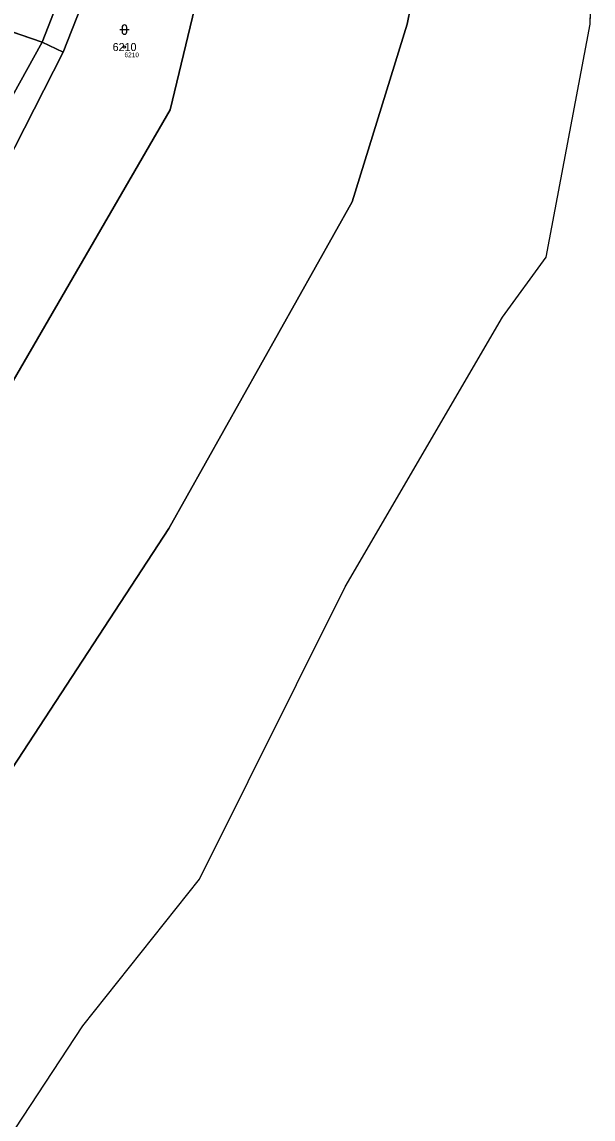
# Model space of a CAD drawing. Extents: x -754150 to -749824, y -1058608 to -1053956.
# Drawn here: x -750937.4 to -750816.1, y -1058150 to -1057917 of the extents above; entities that cross this region are included whole.
import ezdxf

# ---------------------------------------------------------------- set-up
doc = ezdxf.new("R2010")
doc.units = 0
for name, color, linetype in [('Vrstva 1', 7, 'Continuous'), ('Vrstva 2', 7, 'Continuous'), ('Vrstva 3', 7, 'Continuous'), ('Vrstva 50', 7, 'Continuous'), ('Vrstva 51', 7, 'Continuous'), ('Vrstva 53', 7, 'Continuous')]:
    doc.layers.add(name, color=color, linetype=linetype)

msp = doc.modelspace()

# ---------------------------------------------------------------- linework, layer by layer
at = {"layer": 'Vrstva 1'}
for p, q in [((-750933.08, -1057921.29), (-750922.03, -1057892.96)), ((-750816.73, -1057917.46), (-750816.13, -1057896.56)), ((-750945.7, -1057916.98), (-750933.08, -1057921.29)), ((-750826.12, -1057966.91), (-750816.73, -1057917.46)), ((-750940.86, -1057935.37), (-750933.08, -1057921.29)), ((-750928.66, -1057923.38), (-750933.08, -1057921.29)), ((-750835.38, -1057979.7), (-750826.12, -1057966.91))]:
    msp.add_line(p, q, dxfattribs=at)
for points in [[(-751586.13, -1058567.18), (-751573.66, -1058566.81), (-751549.29, -1058564.13), (-751508.86, -1058555.16), (-751478.47, -1058545.92), (-751399.48, -1058517.52), (-751365.47, -1058501.18), (-751318.61, -1058474.93), (-751299.33, -1058462.61), (-751231.72, -1058405.55), (-751161.93, -1058341.93), (-751119.52, -1058299.27), (-750939.41, -1058075.37), (-750906.19, -1058024.56), (-750867.3, -1057955.18), (-750855.59, -1057917.44), (-750850.9, -1057894.47), (-750848.79, -1057846.19), (-750843.4, -1057709.3), (-750844.11, -1057689.15), (-750857.69, -1057602.42), (-750860.04, -1057571.72), (-750862.9, -1057515.6)], [(-751022.8, -1058092.63), (-751018, -1058093.1), (-750954.84, -1058019.97), (-750905.91, -1057935.63), (-750892.25, -1057878.87), (-750884.82, -1057812.97), (-750895.14, -1057705.24)], [(-750896.77, -1057770.61), (-750899.72, -1057811.49), (-750905.57, -1057847.47), (-750909.08, -1057866.79), (-750917.19, -1057894.27), (-750928.66, -1057923.38)], [(-750928.66, -1057923.38), (-750947.21, -1057959.75), (-750955.72, -1057976.59), (-750965.16, -1057991.59)], [(-751388.36, -1058556.16), (-751348.59, -1058537.6), (-751319.82, -1058520.51), (-751255.53, -1058479.58), (-751190.1, -1058420.05), (-751158.23, -1058397.42), (-751084.3, -1058324.9), (-751031.44, -1058261.53), (-750984.32, -1058203.21), (-750950.03, -1058168.94), (-750924.43, -1058130.18), (-750899.67, -1058099.04), (-750868.77, -1058036.98), (-750835.38, -1057979.7)]]:
    msp.add_lwpolyline(points, dxfattribs=at)
at = {"layer": 'Vrstva 3'}
for p, q in [((-750916.12, -1057918.12), (-750916.12, -1057919.12)), ((-750915.12, -1057919.12), (-750915.12, -1057918.12)), ((-750916.62, -1057918.62), (-750914.62, -1057918.62))]:
    msp.add_line(p, q, dxfattribs=at)
for centre, start, end in [((-750915.62, -1057918.12), 0, 180), ((-750915.62, -1057919.12), 180, 359.9879)]:
    msp.add_arc(centre, 0.5, start, end, dxfattribs=at)
at = {"layer": 'Vrstva 50'}
msp.add_circle((-750915.62, -1057922.32), 0.25, dxfattribs=at)
at = {"layer": 'Vrstva 51'}
for points in [[(-750954.84, -1058019.97), (-750905.91, -1057935.63), (-750892.25, -1057878.87), (-750884.82, -1057812.97), (-750895.14, -1057705.24), (-750895.66, -1057747.69), (-750896.77, -1057770.61), (-750899.72, -1057811.49), (-750905.57, -1057847.47), (-750909.08, -1057866.79), (-750917.19, -1057894.27), (-750928.66, -1057923.38), (-750947.21, -1057959.75), (-750955.72, -1057976.59), (-750965.16, -1057991.59), (-750990.58, -1058031.99), (-750990.29, -1058032.21), (-751020.06, -1058087.54), (-751022.8, -1058092.63), (-751018, -1058093.1)], [(-750896.77, -1057770.61), (-750901.84, -1057769.56), (-750901.97, -1057772.61), (-750902.42, -1057782.8), (-750903.04, -1057792.44), (-750904.81, -1057810.39), (-750905.89, -1057819.87), (-750905.99, -1057820.7), (-750907.34, -1057829.3), (-750908.89, -1057838.87), (-750910.93, -1057851.56), (-750914.19, -1057865.92), (-750921.17, -1057891.66), (-750922.03, -1057892.96), (-750933.08, -1057921.29), (-750928.66, -1057923.38), (-750917.19, -1057894.27), (-750909.08, -1057866.79), (-750905.57, -1057847.47), (-750899.72, -1057811.49)], [(-750945.7, -1057916.98), (-750933.08, -1057921.29), (-750922.03, -1057892.96), (-750931.61, -1057890.46), (-750934.03, -1057890.21), (-750936.22, -1057890.59), (-750939.18, -1057891.81)], [(-750933.08, -1057921.29), (-750945.7, -1057916.98), (-750961.11, -1057912.83), (-750963.84, -1057927.67), (-750940.86, -1057935.37)], [(-750928.66, -1057923.38), (-750933.08, -1057921.29), (-750940.86, -1057935.37), (-750945.94, -1057945.14), (-750953.68, -1057958.59), (-750970.24, -1057989.55), (-750965.16, -1057991.59), (-750955.72, -1057976.59), (-750947.21, -1057959.75)]]:
    msp.add_lwpolyline(points, close=True, dxfattribs=at)
for points in [[(-750892.25, -1057878.87), (-750905.91, -1057935.63), (-750954.84, -1058019.97), (-751018, -1058093.1), (-751022.8, -1058092.63), (-751029.45, -1058101.61), (-751038.03, -1058113.18), (-751049.22, -1058128.29), (-751056.4, -1058138.33), (-751064.61, -1058149.6), (-751074.13, -1058161.81), (-751074.99, -1058162.79), (-751084.23, -1058174.5), (-751097.45, -1058191.73), (-751104.08, -1058200.95), (-751115.16, -1058217.22), (-751117.41, -1058220.38), (-751127.38, -1058234.39), (-751139.69, -1058251.68), (-751152, -1058268.98), (-751154.32, -1058272.24), (-751160.44, -1058278.31), (-751167.37, -1058284.91)], [(-751231.72, -1058405.55), (-751161.93, -1058341.93), (-751119.52, -1058299.27), (-750939.41, -1058075.37), (-750906.19, -1058024.56), (-750867.3, -1057955.18), (-750855.59, -1057917.44), (-750850.9, -1057894.47)], [(-750850.9, -1057894.47), (-750855.59, -1057917.44), (-750867.3, -1057955.18), (-750906.19, -1058024.56), (-750939.41, -1058075.37), (-751119.52, -1058299.27), (-751161.93, -1058341.93), (-751231.72, -1058405.55)], [(-751190.1, -1058420.05), (-751158.23, -1058397.42), (-751084.3, -1058324.9), (-751031.44, -1058261.53), (-750984.32, -1058203.21), (-750950.03, -1058168.94), (-750924.43, -1058130.18), (-750899.67, -1058099.04), (-750868.77, -1058036.98), (-750835.38, -1057979.7), (-750826.12, -1057966.91), (-750816.73, -1057917.46), (-750816.13, -1057896.56)]]:
    msp.add_lwpolyline(points, dxfattribs=at)
at = {"layer": 'Vrstva 53'}
msp.add_lwpolyline([(-751388.36, -1058556.16), (-751348.59, -1058537.6), (-751319.82, -1058520.51), (-751255.53, -1058479.58), (-751190.1, -1058420.05), (-751158.23, -1058397.42), (-751084.3, -1058324.9), (-751031.44, -1058261.53), (-750984.32, -1058203.21), (-750950.03, -1058168.94), (-750924.43, -1058130.18), (-750899.67, -1058099.04), (-750868.77, -1058036.98), (-750835.38, -1057979.7), (-750826.12, -1057966.91), (-750816.73, -1057917.46), (-750816.13, -1057896.56)], dxfattribs=at)

# ---------------------------------------------------------------- texts
at = {"layer": 'Vrstva 2'}
msp.add_text('6210', height=1.7, dxfattribs=at).set_placement((-750918.13, -1057923.17))
at = {"layer": 'Vrstva 50'}
msp.add_text('6210', height=1, dxfattribs=at).set_placement((-750915.62, -1057924.48))

doc.saveas('drawing.dxf')
